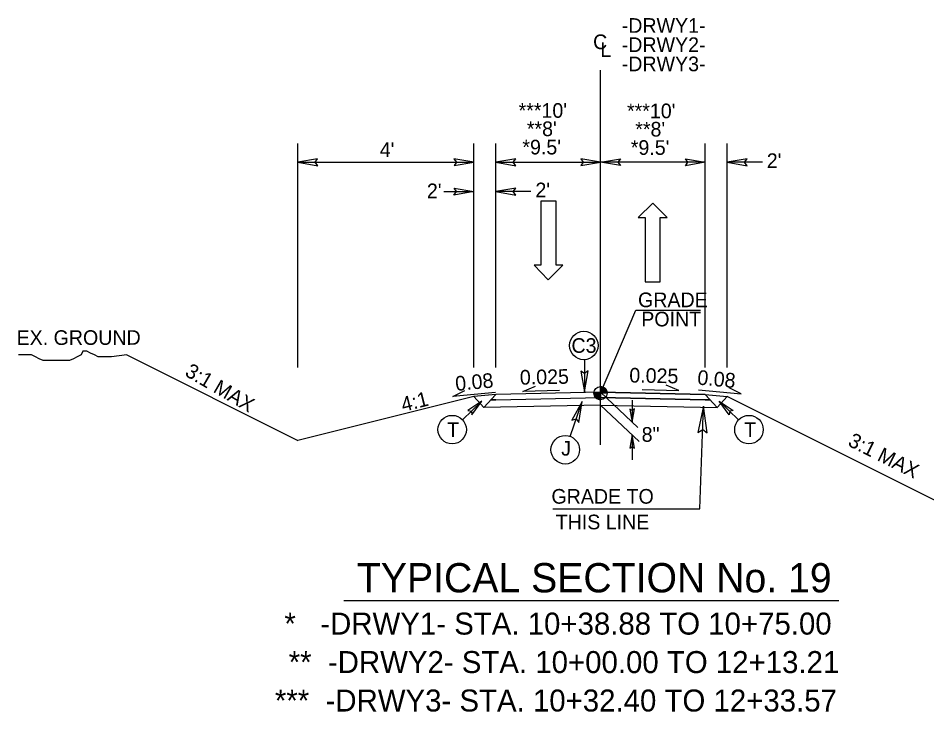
# Model space of a CAD drawing. Extents: x 2320980 to 2456309, y 595047 to 606177.
# Drawn here: x 2456118.5 to 2456201, y 595667.4 to 595730.3 of the extents above; entities that cross this region are included whole.
import ezdxf

# ---------------------------------------------------------------- set-up
doc = ezdxf.new("R2010")
doc.units = 0
for name, color, linetype in [('Old_Level_1', 7, 'Continuous'), ('Old_Level_11', 7, 'Continuous'), ('Old_Level_2', 7, 'Continuous'), ('Old_Level_20', 7, 'Continuous'), ('Old_Level_21', 7, 'Continuous'), ('Old_Level_3', 7, 'Continuous'), ('Prop Dimension', 7, 'Continuous'), ('Prop Dimension Text', 7, 'Continuous'), ('Prop Lane Arrow CELL', 7, 'Continuous'), ('Prop Terminator CELL', 7, 'Continuous'), ('Typical Grade Point Symbol CELL', 7, 'Continuous'), ('Typical ID Circle CELL', 7, 'Continuous'), ('Typical Pavement Slope CELL', 7, 'Continuous'), ('Typical Pavement Slope Information CELL', 7, 'Continuous'), ('Typical Slope Point Local CELL', 7, 'Continuous'), ('Typical Terminator CELL', 7, 'Continuous')]:
    doc.layers.add(name, color=color, linetype=linetype)

msp = doc.modelspace()

# ---------------------------------------------------------------- linework, layer by layer
at = {"layer": 'Old_Level_1'}
for p, q in [((2456171.406, 595696.298), (2456174.616, 595703.835)), ((2456174.616, 595703.835), (2456180.481, 595703.835)), ((2456161.907, 595696.181), (2456159.907, 595695.994)), ((2456160.817, 595695.003), (2456161.907, 595696.181)), ((2456181.997, 595695.003), (2456180.907, 595696.181)), ((2456180.907, 595696.181), (2456182.907, 595695.994)), ((2456160.817, 595695.003), (2456159.907, 595695.994)), ((2456181.997, 595695.003), (2456182.907, 595695.994)), ((2456171.407, 595695.211), (2456160.818, 595695.002)), ((2456171.407, 595695.211), (2456181.997, 595695.002))]:
    msp.add_line(p, q, dxfattribs=at)
at = {"layer": 'Old_Level_11'}
msp.add_lwpolyline([(2456181.082, 595692.702), (2456180.76, 595695.11), (2456180.244, 595692.72), (2456180.681, 595693.01)], close=True, dxfattribs=at)
at = {"layer": 'Old_Level_21'}
for p, q in [((2456159.907, 595698.618), (2456159.907, 595718.947)), ((2456161.907, 595698.618), (2456161.907, 595718.947)), ((2456180.907, 595698.618), (2456180.907, 595718.947)), ((2456182.907, 595698.618), (2456182.907, 595718.947)), ((2456143.93, 595717.257), (2456159.907, 595717.257)), ((2456161.907, 595717.257), (2456171.407, 595717.257)), ((2456180.907, 595717.257), (2456171.407, 595717.257)), ((2456186.091, 595717.257), (2456182.907, 595717.257)), ((2456157.186, 595714.598), (2456159.907, 595714.598)), ((2456165.091, 595714.598), (2456161.907, 595714.598)), ((2456180.41, 595685.802), (2456180.76, 595695.11)), ((2456167.085, 595685.802), (2456180.41, 595685.802))]:
    msp.add_line(p, q, dxfattribs=at)
at = {"layer": 'Old_Level_3'}
msp.add_line((2456148.103, 595677.478), (2456193.024, 595677.478), dxfattribs=at)
at = {"layer": 'Prop Dimension'}
for p, q in [((2456171.407, 595696.372), (2456174.784, 595693.189)), ((2456174.284, 595695.66), (2456174.284, 595693.66)), ((2456171.407, 595695.211), (2456174.912, 595691.908)), ((2456174.284, 595692.5), (2456174.284, 595690.249))]:
    msp.add_line(p, q, dxfattribs=at)
at = {"layer": 'Prop Dimension Text'}
for p, q in [((2456171.407, 595691.6), (2456171.407, 595725.617)), ((2456158.874, 595693.882), (2456160.632, 595695.563)), ((2456183.941, 595693.882), (2456182.182, 595695.563))]:
    msp.add_line(p, q, dxfattribs=at)
for points in [[(2456167.675, 595696.53), (2456164.351, 595696.438), (2456165.488, 595696.927)], [(2456175.187, 595696.638), (2456178.51, 595696.546), (2456177.374, 595697.035)], [(2456161.882, 595696.355), (2456157.992, 595695.98), (2456159.092, 595696.545)], [(2456180.29, 595696.596), (2456184.18, 595696.221), (2456183.08, 595696.787)]]:
    msp.add_lwpolyline(points, dxfattribs=at)
for centre in [(2456169.89, 595700.62), (2456157.939, 595692.989), (2456184.875, 595692.989), (2456168.202, 595691.155)]:
    msp.add_circle(centre, 1.293, dxfattribs=at)
at = {"layer": 'Prop Lane Arrow CELL'}
for p, q in [((2456165.992, 595713.719), (2456165.992, 595707.9)), ((2456167.364, 595713.719), (2456165.992, 595713.719)), ((2456167.364, 595707.9), (2456167.364, 595713.719)), ((2456176.157, 595713.543), (2456174.827, 595712.233)), ((2456177.446, 595712.233), (2456176.157, 595713.543)), ((2456174.827, 595712.233), (2456175.451, 595712.233)), ((2456175.451, 595712.233), (2456175.451, 595706.415)), ((2456176.822, 595706.415), (2456176.822, 595712.233)), ((2456176.822, 595712.233), (2456177.446, 595712.233)), ((2456165.992, 595707.9), (2456165.369, 595707.9)), ((2456165.369, 595707.9), (2456166.657, 595706.591)), ((2456166.657, 595706.591), (2456167.987, 595707.9)), ((2456167.987, 595707.9), (2456167.364, 595707.9)), ((2456175.451, 595706.415), (2456176.822, 595706.415))]:
    msp.add_line(p, q, dxfattribs=at)
at = {"layer": 'Prop Terminator CELL'}
for points in [[(2456174.078, 595694.857), (2456174.284, 595693.66), (2456174.497, 595694.864), (2456174.284, 595694.711)], [(2456174.49, 595691.303), (2456174.284, 595692.5), (2456174.071, 595691.296), (2456174.284, 595691.449)]]:
    msp.add_lwpolyline(points, close=True, dxfattribs=at)
at = {"layer": 'Typical Grade Point Symbol CELL'}
for p, q in [((2456171.406, 595696.298), (2456171.406, 595696.893)), ((2456170.811, 595696.298), (2456171.406, 595696.298)), ((2456171.405, 595695.703), (2456171.406, 595696.298)), ((2456171.406, 595696.298), (2456171.405, 595695.703)), ((2456172.001, 595696.298), (2456171.406, 595696.298))]:
    msp.add_line(p, q, dxfattribs=at)
for points in [[(2456171.411, 595696.893), (2456171.411, 595696.893), (2456171.411, 595696.298)], [(2456171.423, 595696.893), (2456171.423, 595696.298)], [(2456171.435, 595696.892), (2456171.435, 595696.298)], [(2456171.447, 595696.892), (2456171.447, 595696.298)], [(2456171.459, 595696.891), (2456171.459, 595696.298)], [(2456171.471, 595696.889), (2456171.471, 595696.298)], [(2456171.483, 595696.888), (2456171.483, 595696.298)], [(2456171.494, 595696.887), (2456171.494, 595696.298)], [(2456171.506, 595696.885), (2456171.506, 595696.298)], [(2456171.518, 595696.883), (2456171.518, 595696.298)], [(2456171.53, 595696.88), (2456171.53, 595696.298)], [(2456171.542, 595696.877), (2456171.542, 595696.298)], [(2456171.554, 595696.875), (2456171.554, 595696.298)], [(2456170.813, 595696.298), (2456170.813, 595696.233)], [(2456170.825, 595696.298), (2456170.825, 595696.163)], [(2456170.837, 595696.298), (2456170.837, 595696.121)], [(2456170.849, 595696.298), (2456170.849, 595696.085)], [(2456170.861, 595696.298), (2456170.861, 595696.057)], [(2456170.873, 595696.298), (2456170.873, 595696.032)], [(2456170.885, 595696.298), (2456170.885, 595696.01)], [(2456170.897, 595696.298), (2456170.897, 595695.989)], [(2456170.908, 595696.298), (2456170.908, 595695.97)], [(2456170.92, 595696.298), (2456170.92, 595695.953)], [(2456170.932, 595696.298), (2456170.932, 595695.937)], [(2456170.944, 595696.298), (2456170.944, 595695.922)], [(2456170.956, 595696.298), (2456170.956, 595695.908)], [(2456170.968, 595696.298), (2456170.968, 595695.895)], [(2456170.98, 595696.298), (2456170.98, 595695.881)], [(2456170.992, 595696.298), (2456170.992, 595695.869)], [(2456171.004, 595696.298), (2456171.004, 595695.859)], [(2456171.016, 595696.298), (2456171.016, 595695.848)], [(2456171.028, 595696.298), (2456171.028, 595695.838)], [(2456171.039, 595696.298), (2456171.039, 595695.828)], [(2456171.051, 595696.298), (2456171.051, 595695.819)], [(2456171.063, 595696.298), (2456171.063, 595695.811)], [(2456171.075, 595696.298), (2456171.075, 595695.803)], [(2456171.087, 595696.298), (2456171.087, 595695.795)], [(2456171.099, 595696.298), (2456171.099, 595695.787)], [(2456171.111, 595696.298), (2456171.111, 595695.781)], [(2456171.123, 595696.298), (2456171.123, 595695.774)], [(2456171.135, 595696.298), (2456171.135, 595695.768)], [(2456171.147, 595696.298), (2456171.147, 595695.762)], [(2456171.159, 595696.298), (2456171.159, 595695.757)], [(2456171.17, 595696.298), (2456171.17, 595695.752)], [(2456171.182, 595696.298), (2456171.182, 595695.746)], [(2456171.194, 595696.298), (2456171.194, 595695.741)], [(2456171.206, 595696.298), (2456171.206, 595695.737)], [(2456171.218, 595696.298), (2456171.218, 595695.733)], [(2456171.23, 595696.298), (2456171.23, 595695.729)], [(2456171.242, 595696.298), (2456171.242, 595695.727)], [(2456171.254, 595696.298), (2456171.254, 595695.723)], [(2456171.266, 595696.298), (2456171.266, 595695.72)], [(2456171.278, 595696.298), (2456171.278, 595695.717)], [(2456171.289, 595696.298), (2456171.289, 595695.715)], [(2456171.301, 595696.298), (2456171.301, 595695.712)], [(2456171.313, 595696.298), (2456171.313, 595695.711)], [(2456171.325, 595696.298), (2456171.325, 595695.708)], [(2456171.337, 595696.298), (2456171.337, 595695.707)], [(2456171.349, 595696.298), (2456171.349, 595695.705)], [(2456171.361, 595696.298), (2456171.361, 595695.704)], [(2456171.373, 595696.298), (2456171.373, 595695.704)], [(2456171.385, 595696.298), (2456171.385, 595695.703)], [(2456171.397, 595696.298), (2456171.397, 595695.703), (2456171.397, 595695.703)], [(2456171.566, 595696.871), (2456171.566, 595696.298)], [(2456171.578, 595696.868), (2456171.578, 595696.298)], [(2456171.59, 595696.864), (2456171.59, 595696.298)], [(2456171.602, 595696.86), (2456171.602, 595696.298)], [(2456171.614, 595696.856), (2456171.614, 595696.298)], [(2456171.625, 595696.851), (2456171.625, 595696.298)], [(2456171.637, 595696.846), (2456171.637, 595696.298)], [(2456171.649, 595696.84), (2456171.649, 595696.298)], [(2456171.661, 595696.835), (2456171.661, 595696.298)], [(2456171.673, 595696.83), (2456171.673, 595696.298)], [(2456171.685, 595696.823), (2456171.685, 595696.298)], [(2456171.697, 595696.817), (2456171.697, 595696.298)], [(2456171.709, 595696.81), (2456171.709, 595696.298)], [(2456171.721, 595696.803), (2456171.721, 595696.298)], [(2456171.733, 595696.795), (2456171.733, 595696.298)], [(2456171.745, 595696.788), (2456171.745, 595696.298)], [(2456171.756, 595696.778), (2456171.756, 595696.298)], [(2456171.768, 595696.77), (2456171.768, 595696.298)], [(2456171.78, 595696.761), (2456171.78, 595696.298)], [(2456171.792, 595696.751), (2456171.792, 595696.298)], [(2456171.804, 595696.74), (2456171.804, 595696.298)], [(2456171.816, 595696.729), (2456171.816, 595696.298)], [(2456171.828, 595696.717), (2456171.828, 595696.298)], [(2456171.84, 595696.706), (2456171.84, 595696.298)], [(2456171.852, 595696.692), (2456171.852, 595696.298)], [(2456171.864, 595696.678), (2456171.864, 595696.298)], [(2456171.875, 595696.663), (2456171.875, 595696.298)], [(2456171.887, 595696.647), (2456171.887, 595696.298)], [(2456171.899, 595696.63), (2456171.899, 595696.298)], [(2456171.911, 595696.612), (2456171.911, 595696.298)], [(2456171.923, 595696.592), (2456171.923, 595696.298)], [(2456171.935, 595696.571), (2456171.935, 595696.298)], [(2456171.947, 595696.545), (2456171.947, 595696.298)], [(2456171.959, 595696.518), (2456171.959, 595696.298)], [(2456171.971, 595696.485), (2456171.971, 595696.298)], [(2456171.983, 595696.444), (2456171.983, 595696.298)], [(2456171.995, 595696.383), (2456171.995, 595696.298)]]:
    msp.add_lwpolyline(points, dxfattribs=at)
msp.add_circle((2456171.405, 595696.298), 0.595, dxfattribs=at)
for start, end in [(359.99048, 89.99048), (179.99048, 269.99048)]:
    msp.add_arc((2456171.405, 595696.298), 0.595, start, end, dxfattribs=at)
at = {"layer": 'Typical ID Circle CELL'}
for p, q in [((2456169.941, 595699.348), (2456169.941, 595696.407)), ((2456168.649, 595692.374), (2456169.736, 595695.53))]:
    msp.add_line(p, q, dxfattribs=at)
at = {"layer": 'Typical Pavement Slope CELL'}
for p, q in [((2456143.93, 595698.618), (2456143.93, 595718.947)), ((2456161.907, 595696.181), (2456161.457, 595695.694)), ((2456171.407, 595696.372), (2456161.907, 595696.181)), ((2456171.407, 595696.372), (2456161.907, 595696.181)), ((2456171.407, 595695.888), (2456171.407, 595696.372)), ((2456171.407, 595695.888), (2456171.407, 595696.372)), ((2456171.407, 595695.888), (2456171.407, 595696.372)), ((2456171.407, 595696.372), (2456180.907, 595696.181)), ((2456180.907, 595696.181), (2456171.407, 595696.372)), ((2456171.407, 595696.372), (2456171.407, 595695.888)), ((2456181.36, 595695.691), (2456180.907, 595696.181)), ((2456161.907, 595695.7), (2456161.457, 595695.694)), ((2456161.457, 595695.694), (2456161.907, 595695.7)), ((2456161.907, 595695.7), (2456171.407, 595695.888)), ((2456161.907, 595695.7), (2456171.407, 595695.888)), ((2456180.907, 595695.7), (2456171.407, 595695.888)), ((2456171.407, 595695.888), (2456180.907, 595695.7)), ((2456181.36, 595695.691), (2456180.907, 595695.7)), ((2456180.907, 595695.7), (2456181.36, 595695.691))]:
    msp.add_line(p, q, dxfattribs=at)
at = {"layer": 'Typical Slope Point Local CELL'}
for p, q in [((2456128.397, 595699.766), (2456143.93, 595692)), ((2456159.907, 595695.994), (2456143.93, 595692)), ((2456208.191, 595683.352), (2456182.907, 595695.994))]:
    msp.add_line(p, q, dxfattribs=at)
msp.add_lwpolyline([(2456128.397, 595699.766), (2456127.017, 595699.595), (2456126.672, 595699.595), (2456126.154, 595699.595), (2456125.809, 595699.595), (2456125.464, 595699.766), (2456125.119, 595699.94), (2456124.774, 595700.113), (2456124.43, 595700.113), (2456124.256, 595699.766), (2456123.911, 595699.595), (2456123.567, 595699.421), (2456123.222, 595699.25), (2456122.877, 595699.25), (2456122.532, 595699.25), (2456122.187, 595699.25), (2456121.842, 595699.25), (2456121.497, 595699.25), (2456121.152, 595699.25), (2456120.807, 595699.25), (2456120.462, 595699.421), (2456120.117, 595699.595), (2456119.773, 595699.766), (2456119.254, 595699.766), (2456118.91, 595699.766), (2456118.565, 595699.766)], dxfattribs=at)
at = {"layer": 'Typical Terminator CELL'}
for points in [[(2456145.725, 595717.566), (2456143.93, 595717.257), (2456145.735, 595716.938), (2456145.506, 595717.257)], [(2456158.112, 595716.948), (2456159.907, 595717.257), (2456158.102, 595717.576), (2456158.331, 595717.257)], [(2456163.703, 595717.566), (2456161.907, 595717.257), (2456163.713, 595716.938), (2456163.483, 595717.257)], [(2456169.612, 595716.948), (2456171.407, 595717.257), (2456169.602, 595717.576), (2456169.831, 595717.257)], [(2456173.203, 595716.948), (2456171.407, 595717.257), (2456173.213, 595717.576), (2456172.983, 595717.257)], [(2456179.112, 595717.566), (2456180.907, 595717.257), (2456179.102, 595716.938), (2456179.331, 595717.257)], [(2456184.703, 595717.566), (2456182.907, 595717.257), (2456184.713, 595716.938), (2456184.483, 595717.257)], [(2456158.112, 595714.907), (2456159.907, 595714.598), (2456158.102, 595714.279), (2456158.331, 595714.598)], [(2456163.703, 595714.907), (2456161.907, 595714.598), (2456163.713, 595714.279), (2456163.483, 595714.598)], [(2456169.615, 595698.302), (2456169.941, 595696.407), (2456170.278, 595698.313), (2456169.941, 595698.07)], [(2456159.729, 595694.342), (2456160.632, 595695.563), (2456159.361, 595694.715), (2456159.683, 595694.655)], [(2456169.427, 595693.632), (2456169.736, 595695.53), (2456168.797, 595693.838), (2456169.194, 595693.957)], [(2456183.085, 595694.342), (2456182.182, 595695.563), (2456183.453, 595694.715), (2456183.131, 595694.655)]]:
    msp.add_lwpolyline(points, close=True, dxfattribs=at)

# ---------------------------------------------------------------- texts
at = {"layer": 'Old_Level_1'}
for s, p in [('GRADE', (2456174.809, 595704.099)), ('POINT', (2456175.099, 595702.355))]:
    msp.add_text(s, height=1.33, dxfattribs=at).set_placement(p)
msp.add_text('EX. GROUND', height=1.33, rotation=0.08974, dxfattribs=at).set_placement((2456118.405, 595700.666))
at = {"layer": 'Old_Level_2'}
for s, height, p in [('TYPICAL SECTION No. 19', 2.66, (2456149.29, 595678.211)), ('*   -DRWY1- STA. 10+38.88 TO 10+75.00', 1.995, (2456142.709, 595674.379)), ('**  -DRWY2- STA. 10+00.00 TO 12+13.21', 1.995, (2456143.103, 595670.888)), ('***  -DRWY3- STA. 10+32.40 TO 12+33.57', 1.995, (2456141.85, 595667.397))]:
    msp.add_text(s, height=height, dxfattribs=at).set_placement(p)
at = {"layer": 'Old_Level_20'}
for s, p in [('C3', (2456168.766, 595699.955)), ('T', (2456157.478, 595692.324)), ('T', (2456184.438, 595692.324)), ('J', (2456167.834, 595690.626))]:
    msp.add_text(s, height=1.33, dxfattribs=at).set_placement(p)
at = {"layer": 'Old_Level_21'}
for s, p in [('-DRWY1-', (2456173.33, 595729.005)), ('-DRWY2-', (2456173.33, 595727.261)), ('-DRWY3-', (2456173.33, 595725.518)), ("***10'", (2456163.968, 595721.29)), ("***10'", (2456173.809, 595721.253)), ("**8'", (2456164.718, 595719.627)), ("**8'", (2456174.559, 595719.59)), ("*9.5'", (2456164.312, 595717.965)), ("*9.5'", (2456174.153, 595717.928)), ("4'", (2456151.367, 595717.729)), ("2'", (2456186.493, 595716.732)), ("2'", (2456155.645, 595713.993)), ("2'", (2456165.493, 595714.073)), ('GRADE TO', (2456166.948, 595686.264)), ('THIS LINE', (2456167.334, 595683.936))]:
    msp.add_text(s, height=1.33, dxfattribs=at).set_placement(p)
for s, rotation, p in [('C', 0.00016, (2456170.729, 595727.526)), ('L', 0.00016, (2456171.389, 595726.81)), ('3:1 MAX', 329.88792, (2456133.594, 595697.93)), ('0.025', 358.85439, (2456174.008, 595697.268)), ('0.08', 5.34173, (2456158.281, 595696.492)), ('0.025', 1.14561, (2456164.096, 595697.065)), ('0.08', 354.65827, (2456180.149, 595697.083)), ('3:1 MAX', 333.43407, (2456193.773, 595691.567))]:
    msp.add_text(s, height=1.33, rotation=rotation, dxfattribs=at).set_placement(p)
at = {"layer": 'Typical Pavement Slope Information CELL'}
msp.add_text('8"', height=1.33, dxfattribs=at).set_placement((2456175.139, 595691.882))
at = {"layer": 'Typical Slope Point Local CELL'}
msp.add_text('4:1', height=1.33, rotation=14.03624, dxfattribs=at).set_placement((2456153.492, 595694.59))

doc.saveas('drawing.dxf')
